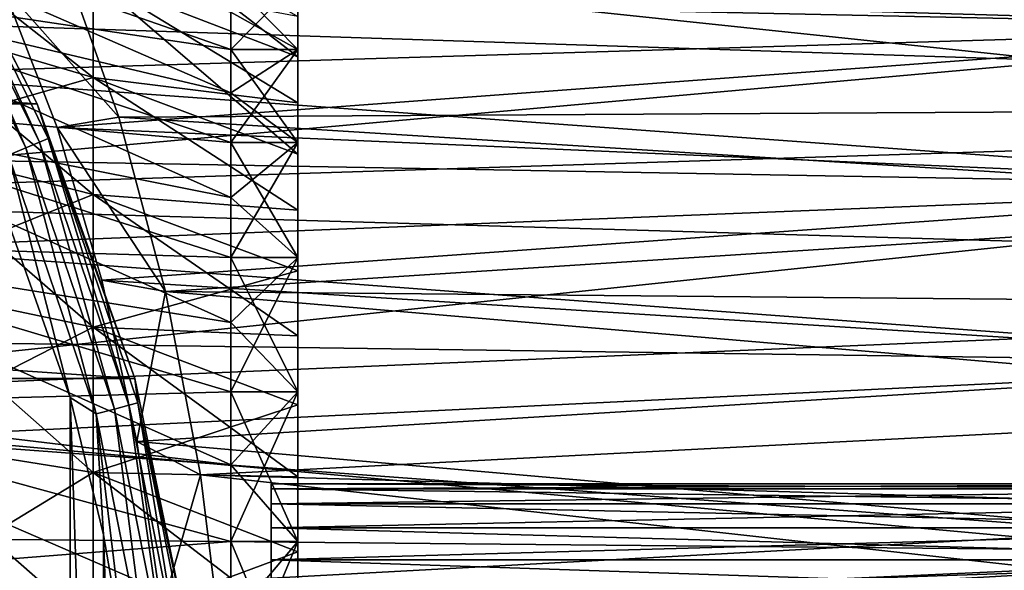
# Model space of a CAD drawing. Header units: millimetres. Extents: x -182 to 217, y -96 to 236.
# Tile 277 of 458: x 29 to 44, y 6 to 14. Entities that reach past the tile are written whole.
import ezdxf

# ---------------------------------------------------------------- set-up
doc = ezdxf.new("R2010")
doc.units = ezdxf.units.MM
doc.header["$LTSCALE"] = 52.148148
for name, color, linetype in [('391', 7, 'CONTINUOUS'), ('392', 7, 'CONTINUOUS'), ('393', 7, 'CONTINUOUS'), ('394', 7, 'CONTINUOUS'), ('396', 7, 'CONTINUOUS'), ('397', 7, 'CONTINUOUS'), ('398', 7, 'CONTINUOUS'), ('575', 7, 'CONTINUOUS'), ('576', 7, 'CONTINUOUS'), ('577', 7, 'CONTINUOUS'), ('579', 7, 'CONTINUOUS'), ('705', 7, 'CONTINUOUS'), ('706', 7, 'CONTINUOUS'), ('711', 7, 'CONTINUOUS'), ('713', 7, 'CONTINUOUS'), ('714', 7, 'CONTINUOUS'), ('716', 7, 'CONTINUOUS'), ('725', 7, 'CONTINUOUS'), ('727', 7, 'CONTINUOUS')]:
    doc.layers.add(name, color=color, linetype=linetype)

msp = doc.modelspace()

# ---------------------------------------------------------------- linework, layer by layer
at = {"layer": '391', "color": 7, "linetype": 'CONTINUOUS', "true_color": 0xaaaaaa}
for points in [[(29.953, 14.516, 9.329), (26.739, 13.982, 12.116), (29.953, 13.04, 11.299), (29.953, 14.516, 9.329)], [(29.953, 14.516, 9.329), (29.953, 13.04, 11.299), (33, 12.661, 9.199), (29.953, 14.516, 9.329)], [(33, 13.944, 7.105), (29.953, 14.516, 9.329), (33, 13.344, 8.177), (33, 13.944, 7.105)], [(33, 13.344, 8.177), (29.953, 14.516, 9.329), (33, 12.661, 9.199), (33, 13.344, 8.177)], [(26.739, 13.982, 12.116), (26.739, 12.116, 13.982), (29.953, 13.04, 11.299), (26.739, 13.982, 12.116)], [(29.953, 13.04, 11.299), (26.739, 12.116, 13.982), (29.953, 11.299, 13.04), (29.953, 13.04, 11.299)], [(29.953, 13.04, 11.299), (29.953, 11.299, 13.04), (33, 11.066, 11.066), (29.953, 13.04, 11.299)], [(33, 12.661, 9.199), (29.953, 13.04, 11.299), (33, 11.9, 10.164), (33, 12.661, 9.199)], [(33, 11.9, 10.164), (29.953, 13.04, 11.299), (33, 11.066, 11.066), (33, 11.9, 10.164)], [(26.739, 12.116, 13.982), (26.739, 10.002, 15.564), (29.953, 11.299, 13.04), (26.739, 12.116, 13.982)], [(29.953, 11.299, 13.04), (26.739, 10.002, 15.564), (29.953, 9.329, 14.516), (29.953, 11.299, 13.04)], [(29.953, 11.299, 13.04), (29.953, 9.329, 14.516), (33, 10.164, 11.9), (29.953, 11.299, 13.04)], [(33, 11.066, 11.066), (29.953, 11.299, 13.04), (33, 10.164, 11.9), (33, 11.066, 11.066)], [(33, 10.164, 11.9), (29.953, 9.329, 14.516), (33, 9.199, 12.661), (33, 10.164, 11.9)], [(26.739, 10.002, 15.564), (26.739, 7.686, 16.829), (29.953, 9.329, 14.516), (26.739, 10.002, 15.564)], [(29.953, 9.329, 14.516), (26.739, 7.686, 16.829), (29.953, 7.168, 15.696), (29.953, 9.329, 14.516)], [(29.953, 9.329, 14.516), (29.953, 7.168, 15.696), (33, 8.177, 13.344), (29.953, 9.329, 14.516)], [(33, 9.199, 12.661), (29.953, 9.329, 14.516), (33, 8.177, 13.344), (33, 9.199, 12.661)], [(33, 8.177, 13.344), (29.953, 7.168, 15.696), (33, 7.105, 13.944), (33, 8.177, 13.344)], [(26.739, 7.686, 16.829), (26.739, 5.212, 17.751), (29.953, 7.168, 15.696), (26.739, 7.686, 16.829)], [(29.953, 7.168, 15.696), (26.739, 5.212, 17.751), (29.953, 4.861, 16.556), (29.953, 7.168, 15.696)], [(29.953, 7.168, 15.696), (29.953, 4.861, 16.556), (33, 5.989, 14.459), (29.953, 7.168, 15.696)], [(33, 7.105, 13.944), (29.953, 7.168, 15.696), (33, 5.989, 14.459), (33, 7.105, 13.944)], [(33, 5.989, 14.459), (29.953, 4.861, 16.556), (33, 4.836, 14.884), (33, 5.989, 14.459)]]:
    msp.add_3dface(points, dxfattribs=at)
at = {"layer": '392', "color": 7, "linetype": 'CONTINUOUS', "true_color": 0xaaaaaa}
for points in [[(33, 14.471, 4.968), (33, 13.944, 7.105), (33, 13.456, 7.282), (33, 14.471, 4.968)], [(33, 13.456, -7.282), (33, 14.459, -5.989), (33, 14.471, -4.968), (33, 13.456, -7.282)], [(33, 13.944, -7.105), (33, 14.459, -5.989), (33, 13.456, -7.282), (33, 13.944, -7.105)], [(33, 13.944, 7.105), (33, 13.344, 8.177), (33, 13.456, 7.282), (33, 13.944, 7.105)], [(33, 13.344, -8.177), (33, 13.944, -7.105), (33, 13.456, -7.282), (33, 13.344, -8.177)], [(33, 13.344, 8.177), (33, 12.661, 9.199), (33, 13.456, 7.282), (33, 13.344, 8.177)], [(33, 13.456, 7.282), (33, 12.661, 9.199), (33, 12.074, 9.397), (33, 13.456, 7.282)], [(33, 12.074, -9.397), (33, 13.344, -8.177), (33, 13.456, -7.282), (33, 12.074, -9.397)], [(33, 12.661, -9.199), (33, 13.344, -8.177), (33, 12.074, -9.397), (33, 12.661, -9.199)], [(33, 12.661, 9.199), (33, 11.9, 10.164), (33, 12.074, 9.397), (33, 12.661, 9.199)], [(33, 11.9, -10.164), (33, 12.661, -9.199), (33, 12.074, -9.397), (33, 11.9, -10.164)], [(33, 11.9, 10.164), (33, 11.066, 11.066), (33, 12.074, 9.397), (33, 11.9, 10.164)], [(33, 12.074, 9.397), (33, 11.066, 11.066), (33, 10.362, 11.257), (33, 12.074, 9.397)], [(33, 10.362, -11.257), (33, 11.9, -10.164), (33, 12.074, -9.397), (33, 10.362, -11.257)], [(33, 11.066, -11.066), (33, 11.9, -10.164), (33, 10.362, -11.257), (33, 11.066, -11.066)], [(33, 11.066, 11.066), (33, 10.164, 11.9), (33, 10.362, 11.257), (33, 11.066, 11.066)], [(33, 10.164, -11.9), (33, 11.066, -11.066), (33, 10.362, -11.257), (33, 10.164, -11.9)], [(33, 10.164, 11.9), (33, 9.199, 12.661), (33, 10.362, 11.257), (33, 10.164, 11.9)], [(33, 10.362, 11.257), (33, 9.199, 12.661), (33, 8.368, 12.809), (33, 10.362, 11.257)], [(33, 8.368, -12.809), (33, 10.164, -11.9), (33, 10.362, -11.257), (33, 8.368, -12.809)], [(33, 9.199, -12.661), (33, 10.164, -11.9), (33, 8.368, -12.809), (33, 9.199, -12.661)], [(33, 9.199, 12.661), (33, 8.177, 13.344), (33, 8.368, 12.809), (33, 9.199, 12.661)], [(33, 8.177, -13.344), (33, 9.199, -12.661), (33, 8.368, -12.809), (33, 8.177, -13.344)], [(33, 8.177, 13.344), (33, 7.105, 13.944), (33, 8.368, 12.809), (33, 8.177, 13.344)], [(33, 8.368, 12.809), (33, 7.105, 13.944), (33, 6.146, 14.011), (33, 8.368, 12.809)], [(33, 6.146, -14.011), (33, 8.177, -13.344), (33, 8.368, -12.809), (33, 6.146, -14.011)], [(33, 7.105, -13.944), (33, 8.177, -13.344), (33, 6.146, -14.011), (33, 7.105, -13.944)], [(33, 7.105, 13.944), (33, 5.989, 14.459), (33, 6.146, 14.011), (33, 7.105, 13.944)], [(33, 5.989, -14.459), (33, 7.105, -13.944), (33, 6.146, -14.011), (33, 5.989, -14.459)], [(33, 6.146, 14.011), (33, 5.989, 14.459), (33, 3.756, 14.832), (33, 6.146, 14.011)], [(33, 3.756, -14.832), (33, 5.989, -14.459), (33, 6.146, -14.011), (33, 3.756, -14.832)], [(33, 5.989, 14.459), (33, 4.836, 14.884), (33, 3.756, 14.832), (33, 5.989, 14.459)], [(33, 4.836, -14.884), (33, 5.989, -14.459), (33, 3.756, -14.832), (33, 4.836, -14.884)]]:
    msp.add_3dface(points, dxfattribs=at)
at = {"layer": '393', "color": 7, "linetype": 'CONTINUOUS', "true_color": 0xaaaaaa}
for points in [[(33, 14.471, 4.968), (33, 13.456, 7.282), (32, 14.471, 4.968), (33, 14.471, 4.968)], [(32, 14.471, 4.968), (33, 13.456, 7.282), (32, 14.011, 6.146), (32, 14.471, 4.968)], [(32, 14.011, 6.146), (33, 13.456, 7.282), (32, 13.456, 7.282), (32, 14.011, 6.146)], [(33, 13.456, 7.282), (33, 12.074, 9.397), (32, 13.456, 7.282), (33, 13.456, 7.282)], [(32, 13.456, 7.282), (33, 12.074, 9.397), (32, 12.809, 8.368), (32, 13.456, 7.282)], [(32, 12.809, 8.368), (33, 12.074, 9.397), (32, 12.074, 9.397), (32, 12.809, 8.368)], [(33, 12.074, 9.397), (33, 10.362, 11.257), (32, 12.074, 9.397), (33, 12.074, 9.397)], [(32, 12.074, 9.397), (33, 10.362, 11.257), (32, 11.257, 10.362), (32, 12.074, 9.397)], [(32, 11.257, 10.362), (33, 10.362, 11.257), (32, 10.362, 11.257), (32, 11.257, 10.362)], [(33, 10.362, 11.257), (33, 8.368, 12.809), (32, 10.362, 11.257), (33, 10.362, 11.257)], [(32, 10.362, 11.257), (33, 8.368, 12.809), (32, 9.398, 12.074), (32, 10.362, 11.257)], [(32, 9.398, 12.074), (33, 8.368, 12.809), (32, 8.368, 12.809), (32, 9.398, 12.074)], [(33, 8.368, 12.809), (33, 6.146, 14.011), (32, 8.368, 12.809), (33, 8.368, 12.809)], [(32, 8.368, 12.809), (33, 6.146, 14.011), (32, 7.282, 13.456), (32, 8.368, 12.809)], [(32, 7.282, 13.456), (33, 6.146, 14.011), (32, 6.146, 14.011), (32, 7.282, 13.456)], [(33, 6.146, 14.011), (33, 3.756, 14.832), (32, 6.146, 14.011), (33, 6.146, 14.011)], [(32, 6.146, 14.011), (33, 3.756, 14.832), (32, 4.968, 14.471), (32, 6.146, 14.011)]]:
    msp.add_3dface(points, dxfattribs=at)
at = {"layer": '394', "color": 7, "linetype": 'CONTINUOUS', "true_color": 0xaaaaaa}
for points in [[(32, 14.011, 6.146), (32, 13.456, 7.282), (24.582, 16.038, 8.172), (32, 14.011, 6.146)], [(32, 13.456, 7.282), (32, 12.809, 8.368), (24.582, 16.038, 8.172), (32, 13.456, 7.282)], [(24.582, 16.038, 8.172), (32, 12.809, 8.368), (24.582, 14.562, 10.58), (24.582, 16.038, 8.172)], [(32, 12.809, 8.368), (32, 12.074, 9.397), (24.582, 14.562, 10.58), (32, 12.809, 8.368)], [(32, 12.074, 9.397), (32, 11.257, 10.362), (24.582, 14.562, 10.58), (32, 12.074, 9.397)], [(24.582, 14.562, 10.58), (32, 11.257, 10.362), (24.582, 12.728, 12.728), (24.582, 14.562, 10.58)], [(32, 11.257, 10.362), (32, 10.362, 11.257), (24.582, 12.728, 12.728), (32, 11.257, 10.362)], [(32, 10.362, 11.257), (32, 9.398, 12.074), (24.582, 12.728, 12.728), (32, 10.362, 11.257)], [(24.582, 12.728, 12.728), (32, 9.398, 12.074), (24.582, 10.58, 14.562), (24.582, 12.728, 12.728)], [(32, 9.398, 12.074), (32, 8.368, 12.809), (24.582, 10.58, 14.562), (32, 9.398, 12.074)], [(32, 8.368, 12.809), (32, 7.282, 13.456), (24.582, 10.58, 14.562), (32, 8.368, 12.809)], [(24.582, 10.58, 14.562), (32, 7.282, 13.456), (24.582, 8.172, 16.038), (24.582, 10.58, 14.562)], [(32, 7.282, 13.456), (32, 6.146, 14.011), (24.582, 8.172, 16.038), (32, 7.282, 13.456)], [(32, 6.146, 14.011), (32, 4.968, 14.471), (24.582, 8.172, 16.038), (32, 6.146, 14.011)], [(24.582, 8.172, 16.038), (32, 4.968, 14.471), (24.582, 5.562, 17.119), (24.582, 8.172, 16.038)]]:
    msp.add_3dface(points, dxfattribs=at)
at = {"layer": '396', "color": 7, "linetype": 'CONTINUOUS', "true_color": 0xaaaaaa}
for points in [[(33, 13.944, -7.105), (33, 13.344, -8.177), (29.953, 15.696, -7.168), (33, 13.944, -7.105)], [(33, 13.344, -8.177), (29.953, 14.516, -9.329), (29.953, 15.696, -7.168), (33, 13.344, -8.177)], [(26.739, 13.982, -12.116), (26.739, 15.564, -10.002), (29.953, 13.04, -11.299), (26.739, 13.982, -12.116)], [(29.953, 13.04, -11.299), (26.739, 15.564, -10.002), (29.953, 14.516, -9.329), (29.953, 13.04, -11.299)], [(33, 13.344, -8.177), (33, 12.661, -9.199), (29.953, 14.516, -9.329), (33, 13.344, -8.177)], [(33, 12.661, -9.199), (33, 11.9, -10.164), (29.953, 14.516, -9.329), (33, 12.661, -9.199)], [(33, 11.9, -10.164), (29.953, 13.04, -11.299), (29.953, 14.516, -9.329), (33, 11.9, -10.164)], [(26.739, 12.116, -13.982), (26.739, 13.982, -12.116), (29.953, 11.299, -13.04), (26.739, 12.116, -13.982)], [(29.953, 11.299, -13.04), (26.739, 13.982, -12.116), (29.953, 13.04, -11.299), (29.953, 11.299, -13.04)], [(33, 11.9, -10.164), (33, 11.066, -11.066), (29.953, 13.04, -11.299), (33, 11.9, -10.164)], [(33, 11.066, -11.066), (29.953, 11.299, -13.04), (29.953, 13.04, -11.299), (33, 11.066, -11.066)], [(26.739, 10.002, -15.564), (26.739, 12.116, -13.982), (29.953, 9.329, -14.516), (26.739, 10.002, -15.564)], [(29.953, 9.329, -14.516), (26.739, 12.116, -13.982), (29.953, 11.299, -13.04), (29.953, 9.329, -14.516)], [(33, 11.066, -11.066), (33, 10.164, -11.9), (29.953, 11.299, -13.04), (33, 11.066, -11.066)], [(33, 10.164, -11.9), (33, 9.199, -12.661), (29.953, 11.299, -13.04), (33, 10.164, -11.9)], [(33, 9.199, -12.661), (29.953, 9.329, -14.516), (29.953, 11.299, -13.04), (33, 9.199, -12.661)], [(26.739, 7.686, -16.829), (26.739, 10.002, -15.564), (29.953, 7.168, -15.696), (26.739, 7.686, -16.829)], [(29.953, 7.168, -15.696), (26.739, 10.002, -15.564), (29.953, 9.329, -14.516), (29.953, 7.168, -15.696)], [(33, 9.199, -12.661), (33, 8.177, -13.344), (29.953, 9.329, -14.516), (33, 9.199, -12.661)], [(33, 8.177, -13.344), (33, 7.105, -13.944), (29.953, 9.329, -14.516), (33, 8.177, -13.344)], [(33, 7.105, -13.944), (29.953, 7.168, -15.696), (29.953, 9.329, -14.516), (33, 7.105, -13.944)], [(26.739, 5.212, -17.751), (26.739, 7.686, -16.829), (29.953, 4.861, -16.556), (26.739, 5.212, -17.751)], [(29.953, 4.861, -16.556), (26.739, 7.686, -16.829), (29.953, 7.168, -15.696), (29.953, 4.861, -16.556)], [(33, 7.105, -13.944), (33, 5.989, -14.459), (29.953, 7.168, -15.696), (33, 7.105, -13.944)], [(33, 5.989, -14.459), (33, 4.836, -14.884), (29.953, 7.168, -15.696), (33, 5.989, -14.459)], [(33, 4.836, -14.884), (29.953, 4.861, -16.556), (29.953, 7.168, -15.696), (33, 4.836, -14.884)]]:
    msp.add_3dface(points, dxfattribs=at)
at = {"layer": '397', "color": 7, "linetype": 'CONTINUOUS', "true_color": 0xaaaaaa}
for points in [[(33, 13.456, -7.282), (33, 14.471, -4.968), (32, 13.456, -7.282), (33, 13.456, -7.282)], [(32, 13.456, -7.282), (33, 14.471, -4.968), (32, 14.011, -6.146), (32, 13.456, -7.282)], [(33, 12.074, -9.397), (33, 13.456, -7.282), (32, 12.074, -9.397), (33, 12.074, -9.397)], [(32, 12.074, -9.397), (33, 13.456, -7.282), (32, 12.809, -8.368), (32, 12.074, -9.397)], [(32, 12.809, -8.368), (33, 13.456, -7.282), (32, 13.456, -7.282), (32, 12.809, -8.368)], [(33, 10.362, -11.257), (33, 12.074, -9.397), (32, 10.362, -11.257), (33, 10.362, -11.257)], [(32, 10.362, -11.257), (33, 12.074, -9.397), (32, 11.257, -10.362), (32, 10.362, -11.257)], [(32, 11.257, -10.362), (33, 12.074, -9.397), (32, 12.074, -9.397), (32, 11.257, -10.362)], [(33, 8.368, -12.809), (33, 10.362, -11.257), (32, 8.368, -12.809), (33, 8.368, -12.809)], [(32, 8.368, -12.809), (33, 10.362, -11.257), (32, 9.398, -12.074), (32, 8.368, -12.809)], [(32, 9.398, -12.074), (33, 10.362, -11.257), (32, 10.362, -11.257), (32, 9.398, -12.074)], [(33, 6.146, -14.011), (33, 8.368, -12.809), (32, 6.146, -14.011), (33, 6.146, -14.011)], [(32, 6.146, -14.011), (33, 8.368, -12.809), (32, 7.282, -13.456), (32, 6.146, -14.011)], [(32, 7.282, -13.456), (33, 8.368, -12.809), (32, 8.368, -12.809), (32, 7.282, -13.456)], [(33, 3.756, -14.832), (33, 6.146, -14.011), (32, 3.756, -14.832), (33, 3.756, -14.832)], [(32, 3.756, -14.832), (33, 6.146, -14.011), (32, 4.968, -14.471), (32, 3.756, -14.832)], [(32, 4.968, -14.471), (33, 6.146, -14.011), (32, 6.146, -14.011), (32, 4.968, -14.471)]]:
    msp.add_3dface(points, dxfattribs=at)
at = {"layer": '398', "color": 7, "linetype": 'CONTINUOUS', "true_color": 0xaaaaaa}
for points in [[(32, 13.456, -7.282), (32, 14.011, -6.146), (24.582, 16.038, -8.172), (32, 13.456, -7.282)], [(24.582, 14.562, -10.58), (32, 13.456, -7.282), (24.582, 16.038, -8.172), (24.582, 14.562, -10.58)], [(32, 12.074, -9.397), (32, 12.809, -8.368), (24.582, 14.562, -10.58), (32, 12.074, -9.397)], [(24.582, 12.728, -12.728), (32, 12.074, -9.397), (24.582, 14.562, -10.58), (24.582, 12.728, -12.728)], [(32, 12.809, -8.368), (32, 13.456, -7.282), (24.582, 14.562, -10.58), (32, 12.809, -8.368)], [(32, 10.362, -11.257), (32, 11.257, -10.362), (24.582, 12.728, -12.728), (32, 10.362, -11.257)], [(24.582, 10.58, -14.562), (32, 10.362, -11.257), (24.582, 12.728, -12.728), (24.582, 10.58, -14.562)], [(32, 11.257, -10.362), (32, 12.074, -9.397), (24.582, 12.728, -12.728), (32, 11.257, -10.362)], [(32, 8.368, -12.809), (32, 9.398, -12.074), (24.582, 10.58, -14.562), (32, 8.368, -12.809)], [(24.582, 8.172, -16.038), (32, 8.368, -12.809), (24.582, 10.58, -14.562), (24.582, 8.172, -16.038)], [(32, 9.398, -12.074), (32, 10.362, -11.257), (24.582, 10.58, -14.562), (32, 9.398, -12.074)], [(32, 7.282, -13.456), (32, 8.368, -12.809), (24.582, 8.172, -16.038), (32, 7.282, -13.456)], [(32, 6.146, -14.011), (32, 7.282, -13.456), (24.582, 8.172, -16.038), (32, 6.146, -14.011)], [(24.582, 5.562, -17.119), (32, 6.146, -14.011), (24.582, 8.172, -16.038), (24.582, 5.562, -17.119)], [(32, 4.968, -14.471), (32, 6.146, -14.011), (24.582, 5.562, -17.119), (32, 4.968, -14.471)]]:
    msp.add_3dface(points, dxfattribs=at)
at = {"layer": '575', "color": 7, "linetype": 'CONTINUOUS', "true_color": 0xaaaaaa}
for points in [[(28.209, -12.24, -49.5), (29.613, -8.285, -49.5), (28.209, 12.24, -49.5), (28.209, -12.24, -49.5)], [(28.209, 12.24, -49.5), (29.613, -8.285, -49.5), (29.613, 8.285, -49.5), (28.209, 12.24, -49.5)], [(29.613, -8.285, -49.5), (30.11, -6.243, -49.5), (29.613, 8.285, -49.5), (29.613, -8.285, -49.5)], [(29.613, 8.285, -49.5), (30.11, -6.243, -49.5), (30.11, 6.243, -49.5), (29.613, 8.285, -49.5)], [(30.11, -6.243, -49.5), (30.466, -4.173, -49.5), (30.11, 6.243, -49.5), (30.11, -6.243, -49.5)], [(30.11, 6.243, -49.5), (30.466, -4.173, -49.5), (30.466, 4.173, -49.5), (30.11, 6.243, -49.5)]]:
    msp.add_3dface(points, dxfattribs=at)
at = {"layer": '576', "color": 7, "linetype": 'CONTINUOUS', "true_color": 0xaaaaaa}
for points in [[(-27.128, 16.497, -69.5), (29.122, 12.649, -69.5), (-29.122, 12.649, -69.5), (-27.128, 16.497, -69.5)], [(27.128, 16.497, -69.5), (29.122, 12.649, -69.5), (-27.128, 16.497, -69.5), (27.128, 16.497, -69.5)], [(-29.122, 12.649, -69.5), (30.573, 8.566, -69.5), (-30.573, 8.566, -69.5), (-29.122, 12.649, -69.5)], [(29.122, 12.649, -69.5), (30.573, 8.566, -69.5), (-29.122, 12.649, -69.5), (29.122, 12.649, -69.5)], [(-30.573, 8.566, -69.5), (31.454, 4.323, -69.5), (-31.454, 4.323, -69.5), (-30.573, 8.566, -69.5)], [(30.573, 8.566, -69.5), (31.454, 4.323, -69.5), (-30.573, 8.566, -69.5), (30.573, 8.566, -69.5)]]:
    msp.add_3dface(points, dxfattribs=at)
at = {"layer": '577', "color": 7, "linetype": 'CONTINUOUS', "true_color": 0xaaaaaa}
for points in [[(29.122, 12.649, -69.5), (27.128, 16.497, -69.5), (29.121, 12.649, -50.5), (29.122, 12.649, -69.5)], [(29.121, 12.649, -50.5), (27.128, 16.497, -69.5), (27.128, 16.497, -50.5), (29.121, 12.649, -50.5)], [(30.573, 8.566, -50.5), (29.122, 12.649, -69.5), (29.121, 12.649, -50.5), (30.573, 8.566, -50.5)], [(30.573, 8.566, -69.5), (29.122, 12.649, -69.5), (30.573, 8.566, -50.5), (30.573, 8.566, -69.5)], [(31.454, 4.323, -69.5), (30.573, 8.566, -69.5), (31.454, 4.323, -50.5), (31.454, 4.323, -69.5)], [(31.454, 4.323, -50.5), (30.573, 8.566, -69.5), (30.573, 8.566, -50.5), (31.454, 4.323, -50.5)]]:
    msp.add_3dface(points, dxfattribs=at)
at = {"layer": '579', "color": 7, "linetype": 'CONTINUOUS', "true_color": 0xaaaaaa}
for points in [[(29.121, 12.649, -50.5), (27.128, 16.497, -50.5), (27.454, 15.851, -50.192), (29.121, 12.649, -50.5)], [(27.331, 15.78, -49.913), (29.157, 12.077, -49.913), (27.454, 15.851, -50.192), (27.331, 15.78, -49.913)], [(29.121, 12.649, -50.5), (27.454, 15.851, -50.192), (29.288, 12.132, -50.192), (29.121, 12.649, -50.5)], [(27.454, 15.851, -50.192), (29.157, 12.077, -49.913), (29.288, 12.132, -50.192), (27.454, 15.851, -50.192)], [(27.14, 15.669, -49.691), (28.953, 11.993, -49.691), (27.331, 15.78, -49.913), (27.14, 15.669, -49.691)], [(27.14, 15.669, -49.691), (28.695, 11.886, -49.549), (28.953, 11.993, -49.691), (27.14, 15.669, -49.691)], [(27.331, 15.78, -49.913), (28.953, 11.993, -49.691), (29.157, 12.077, -49.913), (27.331, 15.78, -49.913)], [(30.573, 8.566, -50.5), (29.121, 12.649, -50.5), (29.288, 12.132, -50.192), (30.573, 8.566, -50.5)], [(28.209, 12.24, -49.5), (29.613, 8.285, -49.5), (28.695, 11.886, -49.549), (28.209, 12.24, -49.5)], [(28.953, 11.993, -49.691), (30.27, 8.111, -49.691), (29.157, 12.077, -49.913), (28.953, 11.993, -49.691)], [(29.157, 12.077, -49.913), (30.484, 8.168, -49.913), (29.288, 12.132, -50.192), (29.157, 12.077, -49.913)], [(29.157, 12.077, -49.913), (30.27, 8.111, -49.691), (30.484, 8.168, -49.913), (29.157, 12.077, -49.913)], [(30.573, 8.566, -50.5), (29.288, 12.132, -50.192), (30.621, 8.205, -50.192), (30.573, 8.566, -50.5)], [(29.288, 12.132, -50.192), (30.484, 8.168, -49.913), (30.621, 8.205, -50.192), (29.288, 12.132, -50.192)], [(28.695, 11.886, -49.549), (30.001, 8.039, -49.549), (28.953, 11.993, -49.691), (28.695, 11.886, -49.549)], [(28.695, 11.886, -49.549), (29.613, 8.285, -49.5), (30.001, 8.039, -49.549), (28.695, 11.886, -49.549)], [(28.953, 11.993, -49.691), (30.001, 8.039, -49.549), (30.27, 8.111, -49.691), (28.953, 11.993, -49.691)], [(31.454, 4.323, -50.5), (30.573, 8.566, -50.5), (30.621, 8.205, -50.192), (31.454, 4.323, -50.5)], [(29.613, 8.285, -49.5), (30.11, 6.243, -49.5), (30.001, 8.039, -49.549), (29.613, 8.285, -49.5)], [(30.484, 8.168, -49.913), (31.289, 4.119, -49.913), (30.621, 8.205, -50.192), (30.484, 8.168, -49.913)], [(31.454, 4.323, -50.5), (30.621, 8.205, -50.192), (31.43, 4.138, -50.192), (31.454, 4.323, -50.5)], [(30.621, 8.205, -50.192), (31.289, 4.119, -49.913), (31.43, 4.138, -50.192), (30.621, 8.205, -50.192)], [(30.001, 8.039, -49.549), (30.793, 4.054, -49.549), (30.27, 8.111, -49.691), (30.001, 8.039, -49.549)], [(30.27, 8.111, -49.691), (31.07, 4.09, -49.691), (30.484, 8.168, -49.913), (30.27, 8.111, -49.691)], [(30.27, 8.111, -49.691), (30.793, 4.054, -49.549), (31.07, 4.09, -49.691), (30.27, 8.111, -49.691)], [(30.484, 8.168, -49.913), (31.07, 4.09, -49.691), (31.289, 4.119, -49.913), (30.484, 8.168, -49.913)], [(30.11, 6.243, -49.5), (30.466, 4.173, -49.5), (30.001, 8.039, -49.549), (30.11, 6.243, -49.5)], [(30.001, 8.039, -49.549), (30.466, 4.173, -49.5), (30.793, 4.054, -49.549), (30.001, 8.039, -49.549)]]:
    msp.add_3dface(points, dxfattribs=at)
at = {"layer": '705', "color": 7, "linetype": 'CONTINUOUS', "true_color": 0xaaaaaa}
for points in [[(30.339, 12.45, -18.742), (29.48, 14.855, -16.899), (51.137, 12.569, -18.662), (30.339, 12.45, -18.742)], [(51.137, 12.569, -18.662), (29.48, 14.855, -16.899), (51.137, 13.916, -17.681), (51.137, 12.569, -18.662)], [(51.137, 11.153, -19.541), (30.339, 12.45, -18.742), (51.137, 12.569, -18.662), (51.137, 11.153, -19.541)], [(31.031, 9.861, -20.224), (30.339, 12.45, -18.742), (51.137, 11.153, -19.541), (31.031, 9.861, -20.224)], [(51.138, 9.676, -20.313), (31.031, 9.861, -20.224), (51.137, 11.153, -19.541), (51.138, 9.676, -20.313)], [(31.55, 7.135, -21.339), (31.031, 9.861, -20.224), (51.138, 8.146, -20.974), (31.55, 7.135, -21.339)], [(51.138, 8.146, -20.974), (31.031, 9.861, -20.224), (51.138, 9.676, -20.313), (51.138, 8.146, -20.974)], [(51.138, 6.571, -21.519), (31.55, 7.135, -21.339), (51.138, 8.146, -20.974), (51.138, 6.571, -21.519)], [(31.897, 4.317, -22.082), (31.55, 7.135, -21.339), (51.139, 4.96, -21.946), (31.897, 4.317, -22.082)], [(51.139, 4.96, -21.946), (31.55, 7.135, -21.339), (51.138, 6.571, -21.519), (51.139, 4.96, -21.946)]]:
    msp.add_3dface(points, dxfattribs=at)
at = {"layer": '706', "color": 7, "linetype": 'CONTINUOUS', "true_color": 0xaaaaaa}
for points in [[(44.614, 14.539, 17.172), (21.6, 14.028, 17.591), (44.449, 13.286, 18.158), (44.614, 14.539, 17.172)], [(21.6, 14.028, 17.591), (21.6, 11.25, 19.486), (44.449, 13.286, 18.158), (21.6, 14.028, 17.591)], [(44.449, 13.286, 18.158), (21.6, 11.25, 19.486), (44.29, 11.968, 19.053), (44.449, 13.286, 18.158)], [(44.29, 11.968, 19.053), (21.6, 11.25, 19.486), (44.142, 10.593, 19.85), (44.29, 11.968, 19.053)], [(21.6, 11.25, 19.486), (21.6, 8.22, 20.945), (44.142, 10.593, 19.85), (21.6, 11.25, 19.486)], [(44.142, 10.593, 19.85), (21.6, 8.22, 20.945), (44.007, 9.169, 20.547), (44.142, 10.593, 19.85)], [(44.007, 9.169, 20.547), (21.6, 8.22, 20.945), (43.787, 6.205, 21.627), (44.007, 9.169, 20.547)], [(21.6, 8.22, 20.945), (21.6, 5.007, 21.936), (43.787, 6.205, 21.627), (21.6, 8.22, 20.945)], [(43.787, 6.205, 21.627), (21.6, 5.007, 21.936), (43.648, 3.135, 22.281), (43.787, 6.205, 21.627)]]:
    msp.add_3dface(points, dxfattribs=at)
at = {"layer": '711', "color": 7, "linetype": 'CONTINUOUS', "true_color": 0xaaaaaa}
for points in [[(49.6, 15.845, 12.636), (49.6, 13.785, 14.857), (26.598, 15.386, 14.099), (49.6, 15.845, 12.636)], [(49.6, 13.785, -14.857), (49.6, 15.845, -12.636), (28.611, 14.397, -15.035), (49.6, 13.785, -14.857)], [(26.598, 15.386, 14.099), (49.6, 13.785, 14.857), (26.598, 14.281, 15.218), (26.598, 15.386, 14.099)], [(29.42, 12.297, -16.769), (49.6, 13.785, -14.857), (28.611, 14.397, -15.035), (29.42, 12.297, -16.769)], [(26.598, 14.281, 15.218), (49.6, 13.785, 14.857), (26.598, 13.094, 16.25), (26.598, 14.281, 15.218)], [(49.6, 13.785, 14.857), (49.6, 11.417, 16.745), (26.598, 13.094, 16.25), (49.6, 13.785, 14.857)], [(49.6, 11.417, -16.745), (49.6, 13.785, -14.857), (29.42, 12.297, -16.769), (49.6, 11.417, -16.745)], [(26.598, 13.094, 16.25), (49.6, 11.417, 16.745), (26.598, 11.834, 17.19), (26.598, 13.094, 16.25)], [(30.086, 10.028, -18.198), (49.6, 11.417, -16.745), (29.42, 12.297, -16.769), (30.086, 10.028, -18.198)], [(26.598, 11.834, 17.19), (49.6, 11.417, 16.745), (26.598, 10.506, 18.032), (26.598, 11.834, 17.19)], [(49.6, 11.417, 16.745), (49.6, 8.794, 18.26), (26.598, 10.506, 18.032), (49.6, 11.417, 16.745)], [(49.6, 8.794, -18.26), (49.6, 11.417, -16.745), (30.086, 10.028, -18.198), (49.6, 8.794, -18.26)], [(26.598, 10.506, 18.032), (49.6, 8.794, 18.26), (26.598, 9.118, 18.772), (26.598, 10.506, 18.032)], [(30.605, 7.628, -19.312), (49.6, 8.794, -18.26), (30.086, 10.028, -18.198), (30.605, 7.628, -19.312)], [(26.598, 9.118, 18.772), (49.6, 8.794, 18.26), (26.598, 7.679, 19.405), (26.598, 9.118, 18.772)], [(49.6, 8.794, 18.26), (49.6, 5.974, 19.366), (26.598, 7.679, 19.405), (49.6, 8.794, 18.26)], [(49.6, 5.974, -19.366), (49.6, 8.794, -18.26), (30.605, 7.628, -19.312), (49.6, 5.974, -19.366)], [(26.598, 7.679, 19.405), (49.6, 5.974, 19.366), (26.598, 6.196, 19.928), (26.598, 7.679, 19.405)], [(30.977, 5.135, -20.109), (49.6, 5.974, -19.366), (30.605, 7.628, -19.312), (30.977, 5.135, -20.109)], [(26.598, 6.196, 19.928), (49.6, 5.974, 19.366), (26.598, 4.678, 20.338), (26.598, 6.196, 19.928)], [(49.6, 5.974, 19.366), (49.6, 3.021, 20.04), (26.598, 4.678, 20.338), (49.6, 5.974, 19.366)], [(49.6, 3.021, -20.04), (49.6, 5.974, -19.366), (30.977, 5.135, -20.109), (49.6, 3.021, -20.04)]]:
    msp.add_3dface(points, dxfattribs=at)
at = {"layer": '713', "color": 7, "linetype": 'CONTINUOUS', "true_color": 0xaaaaaa}
for points in [[(29.48, 14.855, -16.899), (30.339, 12.45, -18.742), (28.611, 14.397, -15.035), (29.48, 14.855, -16.899)], [(30.339, 12.45, -18.742), (29.42, 12.297, -16.769), (28.611, 14.397, -15.035), (30.339, 12.45, -18.742)], [(30.339, 12.45, -18.742), (31.031, 9.861, -20.224), (29.42, 12.297, -16.769), (30.339, 12.45, -18.742)], [(31.031, 9.861, -20.224), (30.086, 10.028, -18.198), (29.42, 12.297, -16.769), (31.031, 9.861, -20.224)], [(31.031, 9.861, -20.224), (30.605, 7.628, -19.312), (30.086, 10.028, -18.198), (31.031, 9.861, -20.224)], [(31.031, 9.861, -20.224), (31.55, 7.135, -21.339), (30.605, 7.628, -19.312), (31.031, 9.861, -20.224)], [(31.55, 7.135, -21.339), (30.977, 5.135, -20.109), (30.605, 7.628, -19.312), (31.55, 7.135, -21.339)], [(31.55, 7.135, -21.339), (31.897, 4.317, -22.082), (30.977, 5.135, -20.109), (31.55, 7.135, -21.339)]]:
    msp.add_3dface(points, dxfattribs=at)
at = {"layer": '714', "color": 7, "linetype": 'CONTINUOUS', "true_color": 0xaaaaaa}
for points in [[(49.6, 7, 4), (49.6, 7, -4), (32.6, 7, -4), (49.6, 7, 4)], [(32.6, 7, 4), (49.6, 7, 4), (32.6, 7, -4), (32.6, 7, 4)]]:
    msp.add_3dface(points, dxfattribs=at)
at = {"layer": '716', "color": 7, "linetype": 'CONTINUOUS', "true_color": 0xaaaaaa}
for points in [[(32.6, 7, 4), (32.6, 7, -4), (32.6, 6.925, -4.668), (32.6, 7, 4)], [(32.6, 7, 4), (32.6, 6.925, -4.668), (32.6, 6.925, 4.668), (32.6, 7, 4)], [(32.6, 6.925, -4.668), (32.6, 6.703, -5.302), (32.6, 6.925, 4.668), (32.6, 6.925, -4.668)], [(32.6, 6.925, 4.668), (32.6, 6.703, -5.302), (32.6, 6.703, 5.302), (32.6, 6.925, 4.668)], [(32.6, 6.703, -5.302), (32.6, 6.346, -5.87), (32.6, 6.703, 5.302), (32.6, 6.703, -5.302)], [(32.6, 6.703, 5.302), (32.6, 6.346, -5.87), (32.6, 6.346, 5.87), (32.6, 6.703, 5.302)], [(32.6, 6.346, -5.87), (32.6, 5.87, -6.346), (32.6, 6.346, 5.87), (32.6, 6.346, -5.87)], [(32.6, 6.346, 5.87), (32.6, 5.87, -6.346), (32.6, 5.87, 6.346), (32.6, 6.346, 5.87)], [(32.6, 5.87, -6.346), (32.6, 5.302, -6.703), (32.6, 5.87, 6.346), (32.6, 5.87, -6.346)], [(32.6, 5.87, 6.346), (32.6, 5.302, -6.703), (32.6, 5.302, 6.703), (32.6, 5.87, 6.346)]]:
    msp.add_3dface(points, dxfattribs=at)
at = {"layer": '725', "color": 7, "linetype": 'CONTINUOUS', "true_color": 0xaaaaaa}
for points in [[(49.6, 6.925, 4.668), (49.6, 7, 4), (32.6, 6.925, 4.668), (49.6, 6.925, 4.668)], [(49.6, 7, 4), (32.6, 7, 4), (32.6, 6.925, 4.668), (49.6, 7, 4)], [(49.6, 6.703, 5.302), (49.6, 6.925, 4.668), (32.6, 6.703, 5.302), (49.6, 6.703, 5.302)], [(49.6, 6.925, 4.668), (32.6, 6.925, 4.668), (32.6, 6.703, 5.302), (49.6, 6.925, 4.668)], [(49.6, 6.346, 5.87), (49.6, 6.703, 5.302), (32.6, 6.346, 5.87), (49.6, 6.346, 5.87)], [(49.6, 6.703, 5.302), (32.6, 6.703, 5.302), (32.6, 6.346, 5.87), (49.6, 6.703, 5.302)], [(49.6, 5.87, 6.346), (49.6, 6.346, 5.87), (32.6, 5.87, 6.346), (49.6, 5.87, 6.346)], [(49.6, 6.346, 5.87), (32.6, 6.346, 5.87), (32.6, 5.87, 6.346), (49.6, 6.346, 5.87)], [(49.6, 5.302, 6.703), (49.6, 5.87, 6.346), (32.6, 5.302, 6.703), (49.6, 5.302, 6.703)], [(49.6, 5.87, 6.346), (32.6, 5.87, 6.346), (32.6, 5.302, 6.703), (49.6, 5.87, 6.346)]]:
    msp.add_3dface(points, dxfattribs=at)
at = {"layer": '727', "color": 7, "linetype": 'CONTINUOUS', "true_color": 0xaaaaaa}
for points in [[(49.6, 7, -4), (49.6, 6.925, -4.668), (32.6, 7, -4), (49.6, 7, -4)], [(32.6, 7, -4), (49.6, 6.925, -4.668), (32.6, 6.925, -4.668), (32.6, 7, -4)], [(49.6, 6.925, -4.668), (49.6, 6.703, -5.302), (32.6, 6.925, -4.668), (49.6, 6.925, -4.668)], [(49.6, 6.703, -5.302), (32.6, 6.703, -5.302), (32.6, 6.925, -4.668), (49.6, 6.703, -5.302)], [(49.6, 6.703, -5.302), (49.6, 6.346, -5.87), (32.6, 6.703, -5.302), (49.6, 6.703, -5.302)], [(49.6, 6.346, -5.87), (32.6, 6.346, -5.87), (32.6, 6.703, -5.302), (49.6, 6.346, -5.87)], [(49.6, 6.346, -5.87), (49.6, 5.87, -6.346), (32.6, 6.346, -5.87), (49.6, 6.346, -5.87)], [(49.6, 5.87, -6.346), (32.6, 5.87, -6.346), (32.6, 6.346, -5.87), (49.6, 5.87, -6.346)], [(49.6, 5.87, -6.346), (49.6, 5.302, -6.703), (32.6, 5.87, -6.346), (49.6, 5.87, -6.346)], [(49.6, 5.302, -6.703), (32.6, 5.302, -6.703), (32.6, 5.87, -6.346), (49.6, 5.302, -6.703)]]:
    msp.add_3dface(points, dxfattribs=at)

doc.saveas('drawing.dxf')
